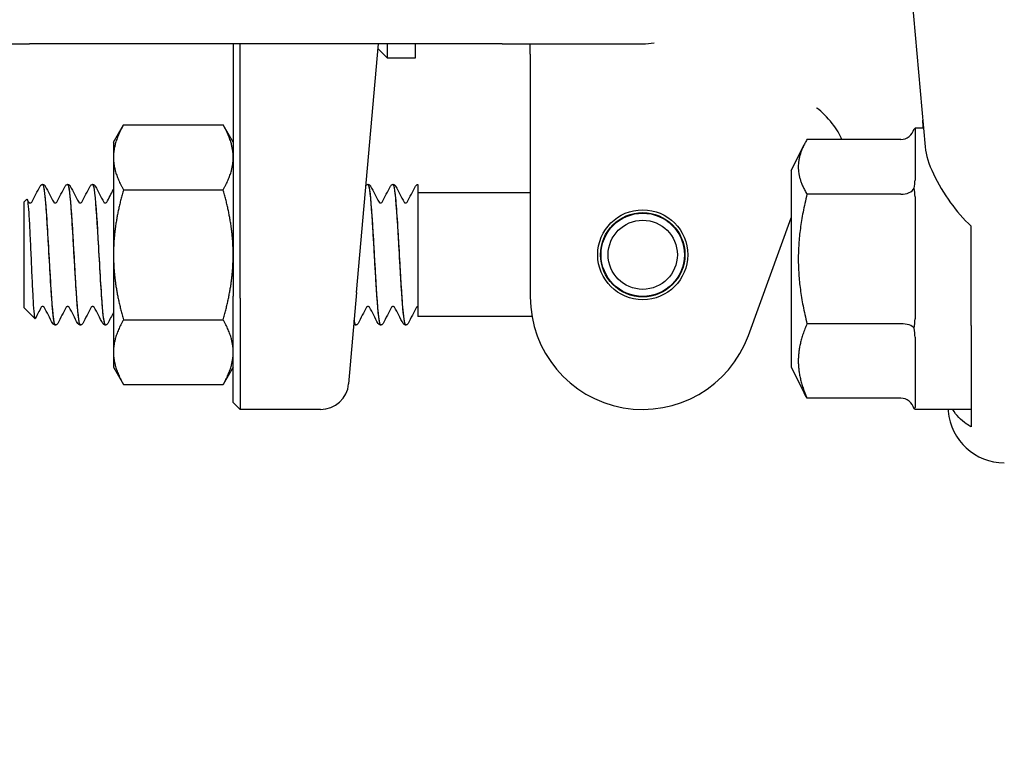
# Model space of a CAD drawing. Header units: inches. Extents: x 24 to 1128, y -69 to 748.
# Tile 339 of 656: x 483.27 to 485.46, y 682.22 to 683.86. Entities that reach past the tile are written whole.
import ezdxf

# ---------------------------------------------------------------- set-up
doc = ezdxf.new("R2010")
doc.units = ezdxf.units.IN
doc.header["$LTSCALE"] = 32
doc.header["$MEASUREMENT"] = 0
doc.layers.add('Dimension (ANSI)', color=7, linetype='Continuous', lineweight=25)
doc.layers.add('Visible (ANSI)', color=7, linetype='Continuous', lineweight=30)
doc.styles.add('Note Text (ANSI)', font='tahoma.ttf')
doc.dimstyles.new('SB Fraction-16 (ANSI)', dxfattribs={"dimscale": 32, "dimtxt": 0.125, "dimasz": 0.098425, "dimexe": 0.125, "dimexo": 0.0625, "dimgap": 0.031496, "dimtad": 0, "dimtih": 1, "dimtoh": 1, "dimdec": 4, "dimrnd": 1e-08, "dimzin": 0, "dimdsep": 46, "dimlunit": 5, "dimtxsty": 'Note Text (ANSI)', "dimcen": 0.09, "dimdle": 0.393701, "dimclrd": 256, "dimclre": 256, "dimclrt": 256, "dimadec": 0, "dimazin": 3, "dimtfac": 0.96, "dimtofl": 0, "dimtmove": 0, "dimatfit": 3, "dimfxl": 1, "dimfrac": 2, "dimtolj": 1, "dimtzin": 12, "dimlwd": -1, "dimlwe": -1, "dimarcsym": 0})

# ---------------------------------------------------------------- blocks, each defined once
blk = doc.blocks.new('*D18')
at = {"layer": 'Defpoints', "color": 0, "transparency": 16777216}
for p in [(496.2806, 687.6685), (344.4743, 549.6685), (496.2806, 549.6685)]:
    blk.add_point(p, dxfattribs=at)
at = {"layer": 'Dimension (ANSI)', "transparency": 16777216}
for p, q in [((494.2806, 687.6685), (340.4743, 687.6685)), ((344.4743, 684.5189), (344.4743, 621.7677)), ((344.4743, 552.8181), (344.4743, 615.5693)), ((494.2806, 549.6685), (340.4743, 549.6685))]:
    blk.add_line(p, q, dxfattribs=at)
for points in [[(343.9494, 684.5189), (344.9993, 684.5189), (344.4743, 687.6685)], [(343.9494, 552.8181), (344.9993, 552.8181), (344.4743, 549.6685)]]:
    blk.add_solid(points, dxfattribs=at)
at = {"layer": 'Dimension (ANSI)', "transparency": 16777216, "insert": (340.3723, 620.7599), "char_height": 4, "attachment_point": 1, "style": 'Note Text (ANSI)'}
blk.add_mtext('\\A1;138', dxfattribs=at)

msp = doc.modelspace()

# ---------------------------------------------------------------- linework, layer by layer
at = {"layer": 'Visible (ANSI)'}
for p, q in [((485.25184, 683.94348), (485.28398, 683.57616)), ((482.98159, 683.80529), (483.29409, 683.80529)), ((484.34409, 683.80529), (483.29409, 683.80529)), ((483.74659, 683.80529), (483.74659, 683.24467)), ((483.76222, 683.24029), (483.76222, 683.80529)), ((484.02087, 683.25234), (484.06925, 683.80529)), ((484.06832, 683.79468), (484.08897, 683.77404)), ((484.08897, 683.80529), (484.08897, 683.77404)), ((484.15147, 683.77404), (484.15147, 683.80529)), ((484.34409, 683.80529), (484.65659, 683.80529)), ((484.40659, 683.78216), (484.40659, 683.80529)), ((484.08897, 683.77404), (484.15147, 683.77404)), ((484.40659, 683.78216), (484.40659, 683.58963)), ((483.48059, 683.58654), (483.50292, 683.62522)), ((483.50292, 683.62522), (483.72426, 683.62522)), ((483.74659, 683.58654), (483.72426, 683.62522)), ((485.26159, 683.61779), (485.26159, 683.50262)), ((485.28034, 683.61779), (485.26159, 683.61779)), ((485.23034, 683.59287), (485.02155, 683.59287)), ((483.48059, 683.58654), (483.48059, 683.55305)), ((484.40659, 683.58963), (484.40659, 683.24279)), ((484.98659, 683.52404), (485.01514, 683.58114)), ((483.48059, 683.55305), (483.48059, 683.33654)), ((484.98659, 683.52404), (484.98659, 683.08654)), ((483.32361, 683.49279), (483.32303, 683.49279)), ((483.37923, 683.49279), (483.37864, 683.49279)), ((483.43484, 683.49279), (483.43425, 683.49279)), ((484.04656, 683.49279), (484.04598, 683.49279)), ((484.10217, 683.49279), (484.10159, 683.49279)), ((484.15659, 683.49273), (484.15659, 683.47636)), ((483.28159, 683.45381), (483.28791, 683.46013)), ((483.50292, 683.48088), (483.72426, 683.48088)), ((484.15659, 683.47636), (484.15659, 683.36496)), ((484.40659, 683.47404), (484.15659, 683.47404)), ((485.23034, 683.47087), (485.02155, 683.47087)), ((485.26159, 683.4655), (485.26159, 683.19411)), ((483.28159, 683.45381), (483.28159, 683.21927)), ((484.89151, 683.15729), (484.98659, 683.41851)), ((485.38659, 683.17937), (485.38659, 683.40023)), ((484.15659, 683.36496), (484.15659, 683.19904)), ((483.48059, 683.33654), (483.48059, 683.12003)), ((483.74659, 683.00842), (483.74659, 683.24467)), ((484.02087, 683.25234), (484.00316, 683.04984)), ((483.76222, 683.24029), (483.76222, 682.99279)), ((483.28159, 683.21927), (483.3062, 683.19466)), ((484.41045, 683.19904), (484.15659, 683.19904)), ((483.35142, 683.18029), (483.35084, 683.18029)), ((483.40703, 683.18029), (483.40645, 683.18029)), ((483.46264, 683.18029), (483.46206, 683.18029)), ((483.50292, 683.1922), (483.72426, 683.1922)), ((484.01875, 683.18029), (484.01817, 683.18029)), ((484.07436, 683.18029), (484.07378, 683.18029)), ((484.12998, 683.18029), (484.12939, 683.18029)), ((485.23034, 683.18329), (485.02155, 683.18329)), ((485.38659, 683.17937), (485.38659, 683.05756)), ((485.26159, 683.15303), (485.26159, 682.99677)), ((483.48059, 683.12003), (483.48059, 683.08654)), ((483.48059, 683.08654), (483.50292, 683.04787)), ((483.74659, 683.08654), (483.72426, 683.04787)), ((484.98659, 683.08654), (485.01514, 683.02945)), ((483.50292, 683.04787), (483.72426, 683.04787)), ((485.38659, 683.04105), (485.38659, 682.9747)), ((483.74659, 683.00842), (483.76222, 682.99279)), ((485.23034, 683.01771), (485.02155, 683.01771)), ((483.9409, 682.99279), (483.76222, 682.99279)), ((485.26159, 682.99282), (485.26159, 682.99279)), ((485.38659, 682.99279), (485.26159, 682.99279)), ((485.33502, 682.99279), (485.33538, 682.98862))]:
    msp.add_line(p, q, dxfattribs=at)
for radius in [0.1, 0.09375, 0.0925, 0.07688]:
    msp.add_circle((484.65659, 683.33654), radius, dxfattribs=at)
for centre, radius, start, end in [((484.65659, 683.93029), 0.125, 270, 281.6694), ((484.65659, 683.24279), 0.25, 180, 340), ((483.9409, 683.05529), 0.0625, 270, 355)]:
    msp.add_arc(centre, radius, start, end, dxfattribs=at)
for centre, major_axis, ratio, start_param, end_param in [((485.23034, 683.62881), (0, 0.03595), 0.8693335, 3.1415927, 4.3657422), ((485.23034, 683.49157), (0.03125, 0), 0.662309, 4.712389, 5.9365385), ((485.23034, 683.16804), (0.03125, 0), 0.4879975, 0.3466468, 1.5707963), ((485.23034, 682.98177), (0, 0.03595), 0.8693335, 5.0590358, 6.2831853), ((485.45991, 682.99952), (0.01094, -0.125), 0.9961657, 4.712389, 6.1962518)]:
    msp.add_ellipse(centre, major_axis=major_axis, ratio=ratio, start_param=start_param, end_param=end_param, dxfattribs=at)
for points, knots in [([(485.09883, 683.59287), (485.09706, 683.59796), (485.09441, 683.60355), (485.0838, 683.6216), (485.0734, 683.63499), (485.05483, 683.65319), (485.04941, 683.65805), (485.04346, 683.6629), (485.0433, 683.66303), (485.04314, 683.66316)], [0.14074754, 0.14074754, 0.14074754, 0.14074754, 0.24187268, 0.24187268, 0.44609948, 0.44609948, 0.52177136, 0.52177136, 0.52382638, 0.52382638, 0.52382638, 0.52382638]), ([(485.28006, 683.61779), (485.27992, 683.6199), (485.27979, 683.62196), (485.27937, 683.62812), (485.27909, 683.63207), (485.27876, 683.6358)], [0.444334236, 0.444334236, 0.444334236, 0.444334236, 0.473337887, 0.473337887, 0.533365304, 0.533365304, 0.533365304, 0.533365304]), ([(485.28398, 683.57616), (485.28554, 683.55832), (485.2923, 683.53774), (485.31254, 683.4948), (485.32607, 683.47242), (485.35291, 683.43497), (485.36914, 683.41471), (485.38659, 683.40023)], [0.51551539, 0.51551539, 0.51551539, 0.51551539, 0.71204276, 0.71204276, 0.91166133, 0.91166133, 1.08359589, 1.08359589, 1.08359589, 1.08359589]), ([(483.31882, 683.49072), (483.31874, 683.49063), (483.31866, 683.49053), (483.31834, 683.49013), (483.31807, 683.48976), (483.31777, 683.4892)], [-0.025931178, -0.025931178, -0.025931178, -0.025931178, -0.019551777, -0.019551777, 0, 0, 0, 0]), ([(483.31882, 683.49072), (483.3192, 683.49115), (483.3197, 683.49161), (483.32109, 683.49242), (483.32203, 683.49274), (483.32301, 683.49279)], [0, 0, 0, 0, 0.013250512, 0.013250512, 0.027054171, 0.027054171, 0.027054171, 0.027054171]), ([(483.32301, 683.49257), (483.32501, 683.49245), (483.32702, 683.48051), (483.32902, 683.45833), (483.33184, 683.42718), (483.33466, 683.37664), (483.33748, 683.32699), (483.34029, 683.27736), (483.34311, 683.22994), (483.34593, 683.20374), (483.34756, 683.18851), (483.3492, 683.18069), (483.35084, 683.18061)], [4.7095281, 4.7095281, 4.7095281, 4.7095281, 5.3893637, 5.3893637, 5.3893637, 6.3443154, 6.3443154, 6.3443154, 7.2990044, 7.2990044, 7.2990044, 7.8539816, 7.8539816, 7.8539816, 7.8539816]), ([(483.35145, 683.1805), (483.34936, 683.18063), (483.34727, 683.19365), (483.34518, 683.21755), (483.34237, 683.24974), (483.33955, 683.30079), (483.33674, 683.35027), (483.3339, 683.4002), (483.33106, 683.44717), (483.32822, 683.4721), (483.32669, 683.48558), (483.32515, 683.49252), (483.32361, 683.49258)], [-14.1400278, -14.1400278, -14.1400278, -14.1400278, -13.4320997, -13.4320997, -13.4320997, -12.4783682, -12.4783682, -12.4783682, -11.5160648, -11.5160648, -11.5160648, -10.9955743, -10.9955743, -10.9955743, -10.9955743]), ([(483.32364, 683.49279), (483.32477, 683.49273), (483.32584, 683.49231), (483.32731, 683.49132), (483.32779, 683.4908), (483.3285, 683.48988), (483.32875, 683.48946), (483.32896, 683.48905)], [0, 0, 0, 0, 0.015967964, 0.015967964, 0.031253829, 0.031253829, 0.045415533, 0.045415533, 0.045415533, 0.045415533]), ([(483.3733, 683.48905), (483.37363, 683.48969), (483.37403, 683.49036), (483.37517, 683.49146), (483.37567, 683.49185), (483.37696, 683.4925), (483.37777, 683.49275), (483.37862, 683.49279)], [0, 0, 0, 0, 0.022095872, 0.022095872, 0.033561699, 0.033561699, 0.045438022, 0.045438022, 0.045438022, 0.045438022]), ([(483.37862, 683.49273), (483.37898, 683.49278), (483.37934, 683.49244), (483.3797, 683.49167), (483.38252, 683.48575), (483.38533, 683.45478), (483.38814, 683.41114), (483.39095, 683.36752), (483.39377, 683.3124), (483.39658, 683.26782), (483.39939, 683.22324), (483.4022, 683.19038), (483.40501, 683.18235), (483.40549, 683.18098), (483.40597, 683.18034), (483.40645, 683.18039)], [10.9927134, 10.9927134, 10.9927134, 10.9927134, 11.1151899, 11.1151899, 11.1151899, 12.0686082, 12.0686082, 12.0686082, 13.0217811, 13.0217811, 13.0217811, 13.9747115, 13.9747115, 13.9747115, 14.1371669, 14.1371669, 14.1371669, 14.1371669]), ([(483.40706, 683.18054), (483.40617, 683.1804), (483.40528, 683.18259), (483.40439, 683.1872), (483.40158, 683.20177), (483.39878, 683.24017), (483.39598, 683.28714), (483.39318, 683.33403), (483.39038, 683.38823), (483.38758, 683.42825), (483.38479, 683.46804), (483.38201, 683.49272), (483.37923, 683.49279)], [-20.4232131, -20.4232131, -20.4232131, -20.4232131, -20.1217618, -20.1217618, -20.1217618, -19.1712317, -19.1712317, -19.1712317, -18.2223022, -18.2223022, -18.2223022, -17.2787596, -17.2787596, -17.2787596, -17.2787596]), ([(483.37925, 683.49279), (483.38039, 683.49273), (483.38145, 683.49231), (483.38292, 683.49132), (483.3834, 683.4908), (483.38411, 683.48988), (483.38436, 683.48946), (483.38457, 683.48905)], [0, 0, 0, 0, 0.015967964, 0.015967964, 0.031253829, 0.031253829, 0.045415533, 0.045415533, 0.045415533, 0.045415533]), ([(483.42891, 683.48905), (483.42924, 683.48969), (483.42964, 683.49036), (483.43078, 683.49146), (483.43128, 683.49185), (483.43257, 683.4925), (483.43339, 683.49275), (483.43423, 683.49279)], [0, 0, 0, 0, 0.022095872, 0.022095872, 0.033561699, 0.033561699, 0.045438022, 0.045438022, 0.045438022, 0.045438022]), ([(483.43423, 683.49246), (483.43573, 683.49251), (483.43723, 683.48608), (483.43873, 683.47326), (483.44154, 683.44927), (483.44434, 683.40352), (483.44715, 683.35427), (483.44996, 683.30503), (483.45277, 683.25358), (483.45557, 683.22042), (483.45774, 683.19488), (483.4599, 683.1807), (483.46206, 683.18045)], [17.2758987, 17.2758987, 17.2758987, 17.2758987, 17.7840647, 17.7840647, 17.7840647, 18.7358252, 18.7358252, 18.7358252, 19.6873602, 19.6873602, 19.6873602, 20.4203522, 20.4203522, 20.4203522, 20.4203522]), ([(483.46267, 683.18034), (483.4602, 683.18045), (483.45773, 683.1993), (483.45525, 683.23163), (483.45241, 683.26884), (483.44957, 683.32293), (483.44672, 683.37184), (483.44389, 683.42062), (483.44105, 683.46291), (483.43821, 683.48155), (483.43709, 683.48895), (483.43596, 683.49255), (483.43484, 683.49248)], [-26.7063984, -26.7063984, -26.7063984, -26.7063984, -25.8688703, -25.8688703, -25.8688703, -24.9048316, -24.9048316, -24.9048316, -23.9435311, -23.9435311, -23.9435311, -23.5619449, -23.5619449, -23.5619449, -23.5619449]), ([(483.43486, 683.49279), (483.436, 683.49273), (483.43706, 683.49231), (483.43853, 683.49132), (483.43901, 683.4908), (483.43972, 683.48988), (483.43997, 683.48946), (483.44018, 683.48905)], [0, 0, 0, 0, 0.015967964, 0.015967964, 0.031253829, 0.031253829, 0.045415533, 0.045415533, 0.045415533, 0.045415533]), ([(484.04173, 683.49068), (484.04185, 683.49081), (484.04197, 683.49095), (484.04251, 683.49146), (484.043, 683.49185), (484.04429, 683.4925), (484.04511, 683.49275), (484.04595, 683.49279)], [0.017920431, 0.017920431, 0.017920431, 0.017920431, 0.022095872, 0.022095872, 0.033561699, 0.033561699, 0.045438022, 0.045438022, 0.045438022, 0.045438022]), ([(484.04595, 683.49268), (484.04645, 683.49276), (484.04694, 683.49211), (484.04743, 683.49068), (484.05025, 683.48252), (484.05308, 683.44934), (484.0559, 683.40449), (484.05871, 683.35973), (484.06153, 683.30454), (484.06434, 683.26103), (484.06715, 683.2176), (484.06996, 683.18695), (484.07277, 683.18131), (484.07311, 683.18063), (484.07345, 683.18031), (484.07378, 683.18035)], [86.3909371, 86.3909371, 86.3909371, 86.3909371, 86.558303, 86.558303, 86.558303, 87.5147256, 87.5147256, 87.5147256, 88.4689986, 88.4689986, 88.4689986, 89.4213086, 89.4213086, 89.4213086, 89.5353906, 89.5353906, 89.5353906, 89.5353906]), ([(484.07439, 683.18049), (484.07364, 683.18037), (484.0729, 683.18189), (484.07215, 683.18516), (484.06934, 683.19744), (484.06653, 683.23405), (484.06372, 683.28035), (484.06091, 683.32663), (484.0581, 683.3814), (484.05529, 683.42277), (484.05248, 683.46412), (484.04967, 683.49101), (484.04686, 683.4927), (484.04676, 683.49276), (484.04666, 683.49279), (484.04656, 683.49278)], [-95.8214368, -95.8214368, -95.8214368, -95.8214368, -95.568359, -95.568359, -95.568359, -94.6156683, -94.6156683, -94.6156683, -93.6632144, -93.6632144, -93.6632144, -92.7109946, -92.7109946, -92.7109946, -92.6769833, -92.6769833, -92.6769833, -92.6769833]), ([(484.04658, 683.49279), (484.04772, 683.49273), (484.04878, 683.49231), (484.05025, 683.49132), (484.05074, 683.4908), (484.05144, 683.48988), (484.05169, 683.48946), (484.0519, 683.48905)], [0, 0, 0, 0, 0.015967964, 0.015967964, 0.031253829, 0.031253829, 0.045415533, 0.045415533, 0.045415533, 0.045415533]), ([(484.09625, 683.48905), (484.09658, 683.48969), (484.09698, 683.49036), (484.09812, 683.49146), (484.09861, 683.49185), (484.0999, 683.4925), (484.10072, 683.49275), (484.10156, 683.49279)], [0, 0, 0, 0, 0.022095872, 0.022095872, 0.033561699, 0.033561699, 0.045438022, 0.045438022, 0.045438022, 0.045438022]), ([(484.10156, 683.49248), (484.10324, 683.49246), (484.10492, 683.48431), (484.1066, 683.46841), (484.10941, 683.44175), (484.11223, 683.39406), (484.11504, 683.34443), (484.11785, 683.295), (484.12065, 683.24493), (484.12346, 683.21416), (484.12543, 683.19243), (484.12741, 683.18074), (484.12939, 683.18053)], [92.6741224, 92.6741224, 92.6741224, 92.6741224, 93.2431504, 93.2431504, 93.2431504, 94.1972517, 94.1972517, 94.1972517, 95.1476373, 95.1476373, 95.1476373, 95.8185759, 95.8185759, 95.8185759, 95.8185759]), ([(484.13, 683.18037), (484.1276, 683.18051), (484.12519, 683.19824), (484.12279, 683.22905), (484.11997, 683.26511), (484.11716, 683.31814), (484.11434, 683.36689), (484.11153, 683.41563), (484.10871, 683.4588), (484.1059, 683.47912), (484.10466, 683.4881), (484.10341, 683.49251), (484.10217, 683.49247)], [-102.1046221, -102.1046221, -102.1046221, -102.1046221, -101.2896371, -101.2896371, -101.2896371, -100.3354652, -100.3354652, -100.3354652, -99.3815473, -99.3815473, -99.3815473, -98.9601686, -98.9601686, -98.9601686, -98.9601686]), ([(484.1022, 683.49279), (484.10333, 683.49273), (484.10439, 683.49231), (484.10586, 683.49132), (484.10635, 683.4908), (484.10705, 683.48988), (484.1073, 683.48946), (484.10751, 683.48905)], [0, 0, 0, 0, 0.015967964, 0.015967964, 0.031253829, 0.031253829, 0.045415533, 0.045415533, 0.045415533, 0.045415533]), ([(484.15186, 683.48905), (484.15217, 683.48965), (484.15255, 683.49028), (484.15356, 683.49132), (484.15399, 683.49168), (484.15512, 683.49234), (484.15582, 683.49261), (484.15659, 683.49273)], [0, 0, 0, 0, 0.020860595, 0.020860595, 0.031618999, 0.031618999, 0.042693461, 0.042693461, 0.042693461, 0.042693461]), ([(483.28791, 683.46013), (483.28805, 683.46027), (483.28819, 683.4603), (483.28909, 683.45984), (483.28984, 683.45623), (483.29135, 683.443), (483.2921, 683.4334), (483.29362, 683.40929), (483.29437, 683.39495), (483.29588, 683.36327), (483.29663, 683.34621), (483.29815, 683.31156), (483.2989, 683.2943), (483.30041, 683.26188), (483.30116, 683.24706), (483.30268, 683.2219), (483.30343, 683.21187), (483.30494, 683.19807), (483.30569, 683.19452), (483.30659, 683.19455), (483.30674, 683.19469), (483.30689, 683.19497)], [-1.8174748, -1.8174748, -1.8174748, -1.8174748, -1.7949096, -1.7949096, -1.6700584, -1.6700584, -1.5430016, -1.5430016, -1.41374, -1.41374, -1.2822742, -1.2822742, -1.1486049, -1.1486049, -1.0127327, -1.0127327, -0.8746582, -0.8746582, -0.7343822, -0.7343822, -0.7065085, -0.7065085, -0.7065085, -0.7065085]), ([(483.29214, 683.45323), (483.29214, 683.45323), (483.29222, 683.45307), (483.29277, 683.45254), (483.29311, 683.45226), (483.29412, 683.45179), (483.29482, 683.4516), (483.29552, 683.4516)], [0.003893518, 0.003893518, 0.003893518, 0.003893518, 0.02135506, 0.02135506, 0.032660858, 0.032660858, 0.044379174, 0.044379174, 0.044379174, 0.044379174]), ([(483.29552, 683.4516), (483.29659, 683.4516), (483.29759, 683.45205), (483.29855, 683.45276), (483.29874, 683.45301), (483.29887, 683.4532), (483.29889, 683.45323), (483.29889, 683.45323)], [0, 0, 0, 0, 0.017919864, 0.017919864, 0.032518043, 0.032518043, 0.040461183, 0.040461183, 0.040461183, 0.040461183]), ([(483.34776, 683.45323), (483.34776, 683.45323), (483.34783, 683.45307), (483.34838, 683.45254), (483.34872, 683.45226), (483.34974, 683.45179), (483.35043, 683.4516), (483.35113, 683.4516)], [0.003893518, 0.003893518, 0.003893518, 0.003893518, 0.02135506, 0.02135506, 0.032660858, 0.032660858, 0.044379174, 0.044379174, 0.044379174, 0.044379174]), ([(483.35113, 683.4516), (483.3522, 683.4516), (483.3532, 683.45205), (483.35416, 683.45276), (483.35435, 683.45301), (483.35449, 683.4532), (483.3545, 683.45323), (483.3545, 683.45323)], [0, 0, 0, 0, 0.017919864, 0.017919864, 0.032518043, 0.032518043, 0.040461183, 0.040461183, 0.040461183, 0.040461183]), ([(483.40337, 683.45323), (483.40337, 683.45323), (483.40344, 683.45307), (483.40399, 683.45254), (483.40433, 683.45226), (483.40535, 683.45179), (483.40604, 683.4516), (483.40674, 683.4516)], [0.003893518, 0.003893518, 0.003893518, 0.003893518, 0.02135506, 0.02135506, 0.032660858, 0.032660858, 0.044379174, 0.044379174, 0.044379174, 0.044379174]), ([(483.40674, 683.4516), (483.40781, 683.4516), (483.40881, 683.45205), (483.40977, 683.45276), (483.40996, 683.45301), (483.4101, 683.4532), (483.41011, 683.45323), (483.41011, 683.45323)], [0, 0, 0, 0, 0.017919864, 0.017919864, 0.032518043, 0.032518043, 0.040461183, 0.040461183, 0.040461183, 0.040461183]), ([(483.45898, 683.45323), (483.45898, 683.45323), (483.45905, 683.45307), (483.4596, 683.45254), (483.45994, 683.45226), (483.46096, 683.45179), (483.46165, 683.4516), (483.46235, 683.4516)], [0.003893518, 0.003893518, 0.003893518, 0.003893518, 0.02135506, 0.02135506, 0.032660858, 0.032660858, 0.044379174, 0.044379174, 0.044379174, 0.044379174]), ([(483.46235, 683.4516), (483.46342, 683.4516), (483.46442, 683.45205), (483.46538, 683.45276), (483.46557, 683.45301), (483.46571, 683.4532), (483.46572, 683.45323), (483.46572, 683.45323)], [0, 0, 0, 0, 0.017919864, 0.017919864, 0.032518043, 0.032518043, 0.040461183, 0.040461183, 0.040461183, 0.040461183]), ([(484.0707, 683.45323), (484.0707, 683.45323), (484.07077, 683.45307), (484.07132, 683.45254), (484.07167, 683.45226), (484.07268, 683.45179), (484.07337, 683.4516), (484.07407, 683.4516)], [0.003893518, 0.003893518, 0.003893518, 0.003893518, 0.02135506, 0.02135506, 0.032660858, 0.032660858, 0.044379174, 0.044379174, 0.044379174, 0.044379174]), ([(484.07407, 683.4516), (484.07515, 683.4516), (484.07614, 683.45205), (484.0771, 683.45276), (484.07729, 683.45301), (484.07743, 683.4532), (484.07745, 683.45323), (484.07745, 683.45323)], [0, 0, 0, 0, 0.017919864, 0.017919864, 0.032518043, 0.032518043, 0.040461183, 0.040461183, 0.040461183, 0.040461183]), ([(484.12631, 683.45323), (484.12631, 683.45323), (484.12638, 683.45307), (484.12694, 683.45254), (484.12728, 683.45226), (484.12829, 683.45179), (484.12898, 683.4516), (484.12968, 683.4516)], [0.003893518, 0.003893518, 0.003893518, 0.003893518, 0.02135506, 0.02135506, 0.032660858, 0.032660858, 0.044379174, 0.044379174, 0.044379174, 0.044379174]), ([(484.12968, 683.4516), (484.13076, 683.4516), (484.13175, 683.45205), (484.13271, 683.45276), (484.13291, 683.45301), (484.13304, 683.4532), (484.13306, 683.45323), (484.13306, 683.45323)], [0, 0, 0, 0, 0.017919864, 0.017919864, 0.032518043, 0.032518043, 0.040461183, 0.040461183, 0.040461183, 0.040461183]), ([(483.32332, 683.22148), (483.32225, 683.22148), (483.32125, 683.22103), (483.32029, 683.22033), (483.3201, 683.22007), (483.31997, 683.21988), (483.31995, 683.21985), (483.31995, 683.21985)], [0, 0, 0, 0, 0.017919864, 0.017919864, 0.032518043, 0.032518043, 0.040461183, 0.040461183, 0.040461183, 0.040461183]), ([(483.3267, 683.21985), (483.3267, 683.21985), (483.32662, 683.22002), (483.32607, 683.22054), (483.32573, 683.22082), (483.32472, 683.22129), (483.32403, 683.22148), (483.32332, 683.22148)], [0.003893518, 0.003893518, 0.003893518, 0.003893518, 0.02135506, 0.02135506, 0.032660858, 0.032660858, 0.044379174, 0.044379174, 0.044379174, 0.044379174]), ([(483.37893, 683.22148), (483.37786, 683.22148), (483.37687, 683.22103), (483.37591, 683.22033), (483.37571, 683.22007), (483.37558, 683.21988), (483.37556, 683.21985), (483.37556, 683.21985)], [0, 0, 0, 0, 0.017919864, 0.017919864, 0.032518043, 0.032518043, 0.040461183, 0.040461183, 0.040461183, 0.040461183]), ([(483.38231, 683.21985), (483.38231, 683.21985), (483.38224, 683.22002), (483.38168, 683.22054), (483.38134, 683.22082), (483.38033, 683.22129), (483.37964, 683.22148), (483.37893, 683.22148)], [0.003893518, 0.003893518, 0.003893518, 0.003893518, 0.02135506, 0.02135506, 0.032660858, 0.032660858, 0.044379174, 0.044379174, 0.044379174, 0.044379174]), ([(483.43455, 683.22148), (483.43347, 683.22148), (483.43248, 683.22103), (483.43152, 683.22033), (483.43133, 683.22007), (483.43119, 683.21988), (483.43117, 683.21985), (483.43117, 683.21985)], [0, 0, 0, 0, 0.017919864, 0.017919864, 0.032518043, 0.032518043, 0.040461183, 0.040461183, 0.040461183, 0.040461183]), ([(483.43792, 683.21985), (483.43792, 683.21985), (483.43785, 683.22002), (483.43729, 683.22054), (483.43695, 683.22082), (483.43594, 683.22129), (483.43525, 683.22148), (483.43455, 683.22148)], [0.003893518, 0.003893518, 0.003893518, 0.003893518, 0.02135506, 0.02135506, 0.032660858, 0.032660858, 0.044379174, 0.044379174, 0.044379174, 0.044379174]), ([(484.04627, 683.22148), (484.04519, 683.22148), (484.0442, 683.22103), (484.04324, 683.22033), (484.04305, 683.22007), (484.04291, 683.21988), (484.04289, 683.21985), (484.04289, 683.21985)], [0, 0, 0, 0, 0.017919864, 0.017919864, 0.032518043, 0.032518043, 0.040461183, 0.040461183, 0.040461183, 0.040461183]), ([(484.04964, 683.21985), (484.04964, 683.21985), (484.04957, 683.22002), (484.04902, 683.22054), (484.04867, 683.22082), (484.04766, 683.22129), (484.04697, 683.22148), (484.04627, 683.22148)], [0.003893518, 0.003893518, 0.003893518, 0.003893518, 0.02135506, 0.02135506, 0.032660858, 0.032660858, 0.044379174, 0.044379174, 0.044379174, 0.044379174]), ([(484.10188, 683.22148), (484.10081, 683.22148), (484.09981, 683.22103), (484.09885, 683.22033), (484.09866, 683.22007), (484.09852, 683.21988), (484.09851, 683.21985), (484.09851, 683.21985)], [0, 0, 0, 0, 0.017919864, 0.017919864, 0.032518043, 0.032518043, 0.040461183, 0.040461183, 0.040461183, 0.040461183]), ([(484.10525, 683.21985), (484.10525, 683.21985), (484.10518, 683.22002), (484.10463, 683.22054), (484.10429, 683.22082), (484.10327, 683.22129), (484.10258, 683.22148), (484.10188, 683.22148)], [0.003893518, 0.003893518, 0.003893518, 0.003893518, 0.02135506, 0.02135506, 0.032660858, 0.032660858, 0.044379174, 0.044379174, 0.044379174, 0.044379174]), ([(484.15659, 683.22139), (484.15561, 683.22119), (484.1549, 683.22069), (484.15424, 683.22007), (484.15414, 683.2199), (484.15412, 683.21986), (484.15412, 683.21985), (484.15412, 683.21985)], [0, 0, 0, 0, 0.017397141, 0.017397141, 0.033013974, 0.033013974, 0.035372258, 0.035372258, 0.035372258, 0.035372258]), ([(483.35081, 683.18029), (483.34968, 683.18035), (483.34862, 683.18077), (483.34715, 683.18176), (483.34666, 683.18228), (483.34595, 683.1832), (483.34571, 683.18362), (483.3455, 683.18403)], [0, 0, 0, 0, 0.015967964, 0.015967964, 0.031253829, 0.031253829, 0.045415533, 0.045415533, 0.045415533, 0.045415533]), ([(483.35676, 683.18403), (483.35643, 683.18339), (483.35603, 683.18272), (483.35489, 683.18162), (483.35439, 683.18123), (483.3531, 683.18058), (483.35229, 683.18033), (483.35145, 683.18029)], [0, 0, 0, 0, 0.022095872, 0.022095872, 0.033561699, 0.033561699, 0.045438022, 0.045438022, 0.045438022, 0.045438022]), ([(483.40642, 683.18029), (483.40529, 683.18035), (483.40423, 683.18077), (483.40276, 683.18176), (483.40227, 683.18228), (483.40157, 683.1832), (483.40132, 683.18362), (483.40111, 683.18403)], [0, 0, 0, 0, 0.015967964, 0.015967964, 0.031253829, 0.031253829, 0.045415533, 0.045415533, 0.045415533, 0.045415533]), ([(483.41237, 683.18403), (483.41204, 683.18339), (483.41164, 683.18272), (483.4105, 683.18162), (483.41001, 683.18123), (483.40872, 683.18058), (483.4079, 683.18033), (483.40706, 683.18029)], [0, 0, 0, 0, 0.022095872, 0.022095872, 0.033561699, 0.033561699, 0.045438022, 0.045438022, 0.045438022, 0.045438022]), ([(483.46203, 683.18029), (483.4609, 683.18035), (483.45984, 683.18077), (483.45837, 683.18176), (483.45788, 683.18228), (483.45718, 683.1832), (483.45693, 683.18362), (483.45672, 683.18403)], [0, 0, 0, 0, 0.015967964, 0.015967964, 0.031253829, 0.031253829, 0.045415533, 0.045415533, 0.045415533, 0.045415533]), ([(483.46799, 683.18403), (483.46765, 683.18339), (483.46725, 683.18272), (483.46611, 683.18162), (483.46562, 683.18123), (483.46433, 683.18058), (483.46351, 683.18033), (483.46267, 683.18029)], [0, 0, 0, 0, 0.022095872, 0.022095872, 0.033561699, 0.033561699, 0.045438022, 0.045438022, 0.045438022, 0.045438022]), ([(484.01815, 683.18029), (484.01701, 683.18035), (484.01595, 683.18077), (484.01501, 683.1814), (484.01485, 683.18153), (484.01469, 683.18165)], [0, 0, 0, 0, 0.015967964, 0.015967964, 0.019879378, 0.019879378, 0.019879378, 0.019879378]), ([(484.0241, 683.18403), (484.02377, 683.18339), (484.02336, 683.18272), (484.02223, 683.18162), (484.02173, 683.18123), (484.02044, 683.18058), (484.01962, 683.18033), (484.01878, 683.18029)], [0, 0, 0, 0, 0.022095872, 0.022095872, 0.033561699, 0.033561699, 0.045438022, 0.045438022, 0.045438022, 0.045438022]), ([(484.07376, 683.18029), (484.07262, 683.18035), (484.07156, 683.18077), (484.07009, 683.18176), (484.06961, 683.18228), (484.0689, 683.1832), (484.06865, 683.18362), (484.06844, 683.18403)], [0, 0, 0, 0, 0.015967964, 0.015967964, 0.031253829, 0.031253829, 0.045415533, 0.045415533, 0.045415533, 0.045415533]), ([(484.07971, 683.18403), (484.07938, 683.18339), (484.07898, 683.18272), (484.07784, 683.18162), (484.07734, 683.18123), (484.07605, 683.18058), (484.07523, 683.18033), (484.07439, 683.18029)], [0, 0, 0, 0, 0.022095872, 0.022095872, 0.033561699, 0.033561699, 0.045438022, 0.045438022, 0.045438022, 0.045438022]), ([(484.12937, 683.18029), (484.12823, 683.18035), (484.12717, 683.18077), (484.1257, 683.18176), (484.12522, 683.18228), (484.12451, 683.1832), (484.12426, 683.18362), (484.12405, 683.18403)], [0, 0, 0, 0, 0.015967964, 0.015967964, 0.031253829, 0.031253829, 0.045415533, 0.045415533, 0.045415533, 0.045415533]), ([(484.13532, 683.18403), (484.13499, 683.18339), (484.13459, 683.18272), (484.13345, 683.18162), (484.13295, 683.18123), (484.13166, 683.18058), (484.13084, 683.18033), (484.13, 683.18029)], [0, 0, 0, 0, 0.022095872, 0.022095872, 0.033561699, 0.033561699, 0.045438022, 0.045438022, 0.045438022, 0.045438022]), ([(485.38659, 682.95395), (485.38262, 682.95608), (485.37894, 682.95835), (485.36394, 682.96873), (485.3533, 682.97953), (485.34535, 682.99279)], [1.3958264, 1.3958264, 1.3958264, 1.3958264, 1.44717623, 1.44717623, 1.62669993, 1.62669993, 1.62669993, 1.62669993])]:
    msp.add_open_spline(points, degree=3, knots=knots, dxfattribs=at)
for points, weights in [([(483.50292, 683.62522), (483.48059, 683.58654), (483.48059, 683.55305)], [1, 1.0379548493, 1]), ([(483.74659, 683.55305), (483.74659, 683.58654), (483.72426, 683.62522)], [1, 1.0379548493, 1]), ([(485.02155, 683.59287), (484.98547, 683.53187), (485.02155, 683.47087)], [1.04422863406, 1.20577136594, 1.04422863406]), ([(483.48059, 683.55305), (483.48059, 683.51955), (483.50292, 683.48088)], [1, 1.0379548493, 1]), ([(483.72426, 683.48088), (483.74659, 683.51955), (483.74659, 683.55305)], [1, 1.0379548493, 1]), ([(483.50292, 683.48088), (483.48059, 683.40353), (483.48059, 683.33654)], [1, 1.0379548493, 1]), ([(483.74659, 683.33654), (483.74659, 683.40353), (483.72426, 683.48088)], [1, 1.0379548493, 1]), ([(485.02155, 683.47087), (484.98547, 683.32708), (485.02155, 683.18329)], [1.04422863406, 1.20577136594, 1.04422863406]), ([(483.48059, 683.33654), (483.48059, 683.26955), (483.50292, 683.1922)], [1, 1.0379548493, 1]), ([(483.72426, 683.1922), (483.74659, 683.26955), (483.74659, 683.33654)], [1, 1.0379548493, 1]), ([(483.50292, 683.1922), (483.48059, 683.15353), (483.48059, 683.12003)], [1, 1.0379548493, 1]), ([(483.74659, 683.12003), (483.74659, 683.15353), (483.72426, 683.1922)], [1, 1.0379548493, 1]), ([(485.02155, 683.18329), (484.98547, 683.1005), (485.02155, 683.01771)], [1.04422863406, 1.20577136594, 1.04422863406]), ([(483.48059, 683.12003), (483.48059, 683.08654), (483.50292, 683.04787)], [1, 1.0379548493, 1]), ([(483.72426, 683.04787), (483.74659, 683.08654), (483.74659, 683.12003)], [1, 1.0379548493, 1]), ([(485.02155, 683.01771), (485.01801, 683.02371), (485.01514, 683.02945)], [1.04422863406, 1.05817173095, 1.06970791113]), ([(485.38659, 682.9747), (485.38659, 682.96425), (485.38659, 682.95395)], [0.999993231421, 0.999912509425, 0.999914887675])]:
    msp.add_rational_spline(points, weights, degree=2, dxfattribs=at)
for points in [[(485.26159, 683.61776), (485.26159, 683.61765), (485.26111, 683.61726), (485.25973, 683.6166)], [(483.29888, 683.45321), (483.30513, 683.46509), (483.31137, 683.47699), (483.3176, 683.48889)], [(483.31777, 683.4892), (483.31771, 683.4891), (483.31766, 683.48899), (483.3176, 683.48889)], [(483.32896, 683.48905), (483.33522, 683.4771), (483.34149, 683.46515), (483.34777, 683.45321)], [(483.35449, 683.45321), (483.36077, 683.46515), (483.36704, 683.4771), (483.3733, 683.48905)], [(483.38457, 683.48905), (483.39083, 683.4771), (483.3971, 683.46515), (483.40338, 683.45321)], [(483.4101, 683.45321), (483.41638, 683.46515), (483.42265, 683.4771), (483.42891, 683.48905)], [(483.44018, 683.48905), (483.44644, 683.4771), (483.45271, 683.46515), (483.45899, 683.45321)], [(484.0519, 683.48905), (484.05816, 683.4771), (484.06443, 683.46515), (484.07071, 683.45321)], [(484.07744, 683.45321), (484.08372, 683.46515), (484.08998, 683.4771), (484.09625, 683.48905)], [(484.10751, 683.48905), (484.11377, 683.4771), (484.12004, 683.46515), (484.12632, 683.45321)], [(484.13305, 683.45321), (484.13933, 683.46515), (484.1456, 683.4771), (484.15186, 683.48905)], [(485.25973, 683.48453), (485.26111, 683.49077), (485.26159, 683.49702), (485.26159, 683.50262)], [(485.26159, 683.4655), (485.26159, 683.47171), (485.26111, 683.47829), (485.25973, 683.48453)], [(483.46571, 683.45321), (483.47068, 683.46265), (483.47564, 683.4721), (483.48059, 683.48155)], [(483.2887, 683.45978), (483.28985, 683.45759), (483.291, 683.4554), (483.29216, 683.45321)], [(483.31996, 683.21987), (483.3156, 683.21158), (483.31124, 683.20328), (483.30689, 683.19497)], [(483.3455, 683.18403), (483.33923, 683.19598), (483.33297, 683.20793), (483.32669, 683.21987)], [(483.37557, 683.21987), (483.36929, 683.20793), (483.36302, 683.19598), (483.35676, 683.18403)], [(483.40111, 683.18403), (483.39485, 683.19598), (483.38858, 683.20793), (483.3823, 683.21987)], [(483.43118, 683.21987), (483.4249, 683.20793), (483.41864, 683.19598), (483.41237, 683.18403)], [(483.45672, 683.18403), (483.45046, 683.19598), (483.44419, 683.20793), (483.43791, 683.21987)], [(484.04291, 683.21987), (484.03662, 683.20793), (484.03036, 683.19598), (484.0241, 683.18403)], [(484.06844, 683.18403), (484.06218, 683.19598), (484.05591, 683.20793), (484.04963, 683.21987)], [(484.09852, 683.21987), (484.09224, 683.20793), (484.08597, 683.19598), (484.07971, 683.18403)], [(484.12405, 683.18403), (484.11779, 683.19598), (484.11152, 683.20793), (484.10524, 683.21987)], [(484.15413, 683.21987), (484.14785, 683.20793), (484.14158, 683.19598), (484.13532, 683.18403)], [(483.48059, 683.20807), (483.47639, 683.20006), (483.47218, 683.19204), (483.46799, 683.18403)], [(484.01529, 683.18865), (484.01625, 683.18333), (484.01721, 683.18064), (484.01817, 683.18061)], [(484.01878, 683.18055), (484.01768, 683.18059), (484.01659, 683.18414), (484.01549, 683.191)], [(485.25973, 683.17322), (485.26111, 683.18013), (485.26159, 683.18735), (485.26159, 683.19411)], [(485.26159, 683.15303), (485.26159, 683.15935), (485.26111, 683.16632), (485.25973, 683.17322)], [(485.38659, 683.05756), (485.38636, 683.05191), (485.38636, 683.04639), (485.38659, 683.04105)], [(485.25973, 682.99398), (485.26111, 682.99465), (485.26159, 682.99562), (485.26159, 682.99677)], [(485.26159, 682.99282), (485.26159, 682.99293), (485.26111, 682.99332), (485.25973, 682.99398)]]:
    msp.add_open_spline(points, degree=3, dxfattribs=at)

# ---------------------------------------------------------------- dimensions: what is measured, and where the dimension line sits
at = {"layer": 'Dimension (ANSI)'}
dim = msp.add_linear_dim(base=(344.47435, 549.66853), p1=(496.28063, 687.66853), p2=(496.28063, 549.66853), angle=90, dimstyle='SB Fraction-16 (ANSI)', override={"dimgap": 0.031496, "dimdec": 4, "dimtol": 0, "dimlim": 0, "dimtp": 0, "dimtm": 0, "dimtdec": 2, "dimatfit": 1}, dxfattribs=at)
dim.commit()
dim.dimension.update_dxf_attribs({"geometry": '*D18', "text_midpoint": (344.47435, 618.66853), "dimtype": 160})

doc.saveas('drawing.dxf')
